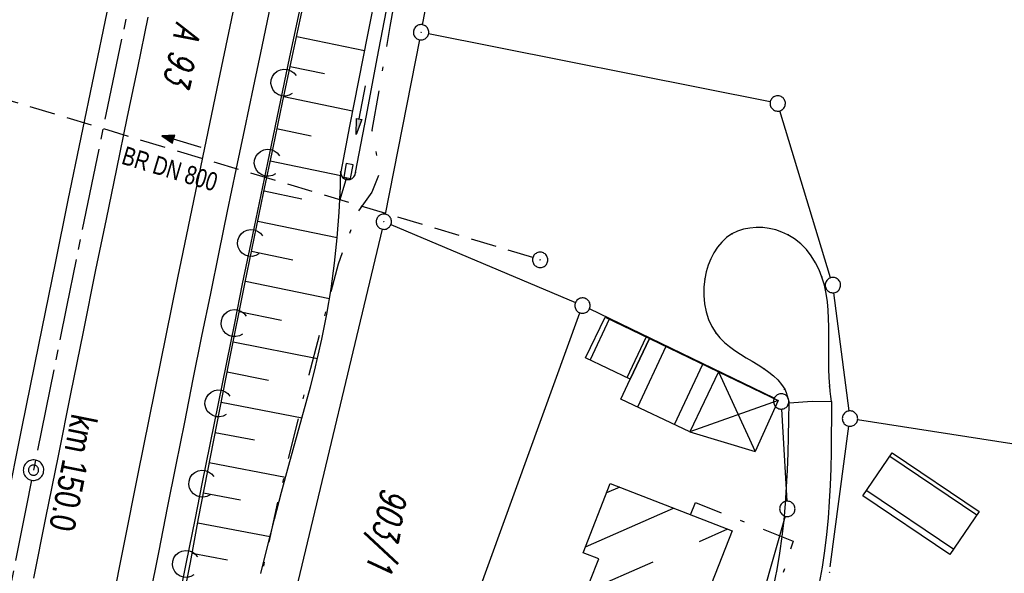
# Model space of a CAD drawing. Extents: x 510526 to 513920, y 467229 to 478797.
# Tile 313 of 467: x 512070 to 512166, y 475111 to 475166. Entities that reach past the tile are written whole.
import ezdxf

# ---------------------------------------------------------------- set-up
doc = ezdxf.new("R2010")
doc.units = 0
doc.header["$LTSCALE"] = 10
doc.header["$MEASUREMENT"] = 0
for name, pattern in [('ACHSE', [5.5, 4, -0.5, 0.5, -0.5]), ('AUSGEZOGEN', [0]), ('LT00', [0]), ('LT08', [0.42, 0.2, -0.1, 0.02, -0.1]), ('STRICHLINIE2', [0.375, 0.25, -0.125])]:
    doc.linetypes.add(name, pattern=pattern)
doc.layers.get('0').update_dxf_attribs({"linetype": 'LT00'})
for name, color, linetype in [('-AX-020', 250, 'ACHSE'), ('-Halt-Pfeil', 4, 'LT00'), ('-Haltung', 182, 'STRICHLINIE2'), ('-Haltungsbeschriftung', 182, 'LT00'), ('-ST-20-1', 250, 'LT00'), ('-ST-20-5', 250, 'LT00'), ('DFK_AB_L', 21, 'LT00'), ('DFK_AB_P', 7, 'LT00'), ('DFK_BEB_SCHR', 254, 'LT00'), ('DFK_BEBAUUNG', 250, 'LT00'), ('DFK_BES-WEGE', 255, 'LT00'), ('DFK_FLUR_NR', 250, 'LT00'), ('DFK_GZPKT', 250, 'LT00'), ('DFK_KATASTER', 250, 'LT00'), ('DFK_TOPO-SYM', 252, 'LT00'), ('PFEIL', 140, 'AUSGEZOGEN'), ('STROM_UNTER', 80, 'LT08'), ('V90_AFBR_BAB', 250, 'LT00'), ('V90_BOESCH', 250, 'LT00'), ('V90_BOSCHUNG', 250, 'LT00'), ('V90_GRABEN', 250, 'LT00'), ('V90_KA_PRUF', 182, 'LT00'), ('V90_LAERM', 11, 'LT00'), ('V90_LD_MARK', 250, 'LT00'), ('V90_MSUE', 1, 'LT00'), ('V90_PARK_MS', 1, 'LT00'), ('V90_PK_GR', 1, 'LT00'), ('V90_SINKK', 182, 'LT00')]:
    doc.layers.add(name, color=color, linetype=linetype)
doc.styles.add('Arial Fett', font='txt', dxfattribs={"width": 0.8})
doc.styles.add('Haltungsbeschriftung', font='ARIAL.TTF', dxfattribs={"width": 0.75})
doc.styles.get("Standard").update_dxf_attribs({"font": 'romans.shx'})

# ---------------------------------------------------------------- blocks, each defined once
blk = doc.blocks.new('SYMB7301')
at = {"color": 0, "linetype": 'ByBlock'}
for p, q in [((-0.128693, 0), (0, 0.128693)), ((0, -0.128693), (-0.128693, 0)), ((0, 0.128693), (0.128693, 0)), ((0.128693, 0), (0, -0.128693)), ((0.000059, -0.009738), (0.000059, 0.009897)), ((-0.00901, -0.004339), (-0.002225, -0.009749))]:
    blk.add_line(p, q, dxfattribs=at)
for points in [[(-0.002225, 0.009749), (-0.00901, 0.004339), (-0.00901, -0.004339)], [(0.01, 0), (0.006235, 0.007818), (-0.002225, 0.009749)], [(-0.002225, -0.009749), (0.006235, -0.007818), (0.01, 0)]]:
    blk.add_lwpolyline(points, dxfattribs=at)
blk = doc.blocks.new('SYMB7010')
at = {"color": 0, "linetype": 'ByBlock'}
for points in [[(-0.031408, 0.499213), (-0.093728, 0.49134), (-0.15457, 0.475719), (-0.212975, 0.452595), (-0.268021, 0.422333), (-0.31884, 0.385411), (-0.36463, 0.342411), (-0.40467, 0.29401), (-0.438329, 0.240973), (-0.465074, 0.184136), (-0.484486, 0.124395), (-0.496256, 0.062692), (-0.5002, 0)], [(-0.5002, 0), (-0.496256, -0.062692), (-0.484486, -0.124395), (-0.465075, -0.184136), (-0.438329, -0.240973), (-0.404671, -0.29401), (-0.36463, -0.342411), (-0.31884, -0.385411), (-0.268021, -0.422333), (-0.212975, -0.452595), (-0.154571, -0.475719), (-0.093728, -0.49134), (-0.031408, -0.499213), (0.031408, -0.499213)], [(0.5002, 0), (0.496256, 0.062692), (0.484485, 0.124395), (0.465074, 0.184136), (0.438329, 0.240973), (0.40467, 0.29401), (0.36463, 0.342411), (0.31884, 0.385411), (0.268021, 0.422333), (0.212975, 0.452595), (0.15457, 0.475719), (0.093728, 0.49134), (0.031408, 0.499213), (-0.031408, 0.499213)], [(0.031408, -0.499213), (0.093728, -0.491341), (0.15457, -0.475719), (0.212975, -0.452595), (0.268021, -0.422333), (0.31884, -0.385411), (0.36463, -0.342411), (0.404671, -0.294011), (0.438329, -0.240974), (0.465075, -0.184136), (0.484486, -0.124395), (0.496256, -0.062692), (0.500201, 0)]]:
    blk.add_lwpolyline(points, dxfattribs=at)
blk = doc.blocks.new('SYMB0003')
at = {"color": 0, "linetype": 'ByBlock'}
for p, q in [((-0.015712, 0), (0.010166, 0.012015)), ((0, -0.021257), (-0.015712, 0)), ((0.010166, 0.012015), (0, -0.021257))]:
    blk.add_line(p, q, dxfattribs=at)
for points in [[(-0.031395, 0.499013), (-0.093691, 0.491144), (-0.154509, 0.475528), (-0.21289, 0.452414), (-0.267913, 0.422164), (-0.318712, 0.385257), (-0.364484, 0.342274), (-0.404509, 0.293893), (-0.438154, 0.240877), (-0.464888, 0.184062), (-0.484292, 0.124345), (-0.496058, 0.062667), (-0.5, 0)], [(-0.5, 0), (-0.496058, -0.062667), (-0.484292, -0.124345), (-0.464888, -0.184062), (-0.438154, -0.240877), (-0.404509, -0.293893), (-0.364485, -0.342274), (-0.318712, -0.385257), (-0.267914, -0.422164), (-0.21289, -0.452414), (-0.154509, -0.475529), (-0.093691, -0.491144), (-0.031395, -0.499014), (0.031395, -0.499014)], [(0.5, 0), (0.496057, 0.062667), (0.484292, 0.124345), (0.464888, 0.184062), (0.438153, 0.240877), (0.404509, 0.293893), (0.364484, 0.342274), (0.318712, 0.385257), (0.267913, 0.422164), (0.21289, 0.452414), (0.154509, 0.475528), (0.093691, 0.491144), (0.031395, 0.499013), (-0.031395, 0.499013)], [(0.031395, -0.499014), (0.093691, -0.491144), (0.154509, -0.475529), (0.21289, -0.452414), (0.267914, -0.422164), (0.318712, -0.385257), (0.364485, -0.342274), (0.404509, -0.293893), (0.438154, -0.240877), (0.464889, -0.184062), (0.484292, -0.124345), (0.496058, -0.062667), (0.5, 0)]]:
    blk.add_lwpolyline(points, dxfattribs=at)
blk = doc.blocks.new('SYMB0002')
at = {"color": 0, "linetype": 'ByBlock'}
for points in [[(-0.031395, 0.499013), (-0.093691, 0.491144), (-0.154509, 0.475528), (-0.21289, 0.452414), (-0.267913, 0.422164), (-0.318712, 0.385257), (-0.364484, 0.342274), (-0.404509, 0.293893), (-0.438154, 0.240877), (-0.464888, 0.184062), (-0.484292, 0.124345), (-0.496058, 0.062667), (-0.5, 0)], [(0.5, 0), (0.496057, 0.062667), (0.484292, 0.124345), (0.464888, 0.184062), (0.438153, 0.240877), (0.404509, 0.293893), (0.364484, 0.342274), (0.318712, 0.385257), (0.267913, 0.422164), (0.21289, 0.452414), (0.154509, 0.475528), (0.093691, 0.491144), (0.031395, 0.499013), (-0.031395, 0.499013)], [(-0.5, 0), (-0.496058, -0.062667), (-0.484292, -0.124345), (-0.464888, -0.184062), (-0.438154, -0.240877), (-0.404509, -0.293893), (-0.364485, -0.342274), (-0.318712, -0.385257), (-0.267914, -0.422164), (-0.21289, -0.452414), (-0.154509, -0.475529), (-0.093691, -0.491144), (-0.031395, -0.499014), (0.031395, -0.499014)], [(0.031395, -0.499014), (0.093691, -0.491144), (0.154509, -0.475529), (0.21289, -0.452414), (0.267914, -0.422164), (0.318712, -0.385257), (0.364485, -0.342274), (0.404509, -0.293893), (0.438154, -0.240877), (0.464889, -0.184062), (0.484292, -0.124345), (0.496058, -0.062667), (0.5, 0)]]:
    blk.add_lwpolyline(points, dxfattribs=at)
blk = doc.blocks.new('SYMB0652')
at = {"color": 0, "linetype": 'ByBlock'}
blk.add_lwpolyline([(-0.15, -0.075), (0.15, -0.075), (0.15, 0.075), (-0.15, 0.075), (-0.15, -0.075)], dxfattribs=at)
blk = doc.blocks.new('SYMB0011')
at = {"color": 0, "linetype": 'ByBlock'}
for p, q in [((0.5, 0), (-0.5, 0)), ((0, 0.5), (0, -0.5))]:
    blk.add_line(p, q, dxfattribs=at)
blk = doc.blocks.new('SYMB7122')
at = {"color": 0, "linetype": 'ByBlock'}
for points in [[(-0.109975, -0.002365), (-0.106745, 0.026562), (-0.096041, 0.053629), (-0.078613, 0.076941), (-0.055681, 0.094866), (-0.028851, 0.106149), (0, 0.11)], [(0, 0.11), (0.028851, 0.106149), (0.055681, 0.094866), (0.078613, 0.076941), (0.096041, 0.053629), (0.106745, 0.026562), (0.109975, -0.002365)], [(-0.075234, -0.080249), (-0.093647, -0.057708), (-0.105504, -0.031126), (-0.109975, -0.002365)], [(0.109975, -0.002365), (0.105504, -0.031126), (0.093647, -0.057708), (0.075234, -0.080249)]]:
    blk.add_lwpolyline(points, dxfattribs=at)
blk = doc.blocks.new('Pfreil3')
at = {"layer": 'PFEIL'}
blk.add_hatch(color=256, dxfattribs=at).paths.add_polyline_path([(-1.549, 0.273), (-1.549, -0.273), (0, 0)])
for p, q in [((-1.549, 0), (-4.831, 0)), ((-1.549, -0.273), (-1.549, 0.273)), ((-1.549, 0.273), (0, 0)), ((0, 0), (-1.549, -0.273))]:
    blk.add_line(p, q, dxfattribs=at)
blk = doc.blocks.new('SYMB0070')
at = {"color": 0, "linetype": 'ByBlock'}
for p, q in [((-0.5, 0), (0.2, 0)), ((0.5, 0), (0.2, 0.1)), ((0.2, 0.1), (0.2, 0)), ((0.468, 0), (0.21, 0.086)), ((0.21, 0.086), (0.21, -0.086)), ((0.21, -0.086), (0.468, 0)), ((0.22, -0.072), (0.437, 0)), ((0.23, -0.058), (0.405, 0)), ((0.24, -0.045), (0.374, 0)), ((0.342, 0), (0.25, 0.031)), ((0.25, 0.031), (0.25, -0.031)), ((0.25, -0.031), (0.342, 0)), ((0.26, -0.017), (0.31, 0)), ((0.27, -0.003), (0.279, 0))]:
    blk.add_line(p, q, dxfattribs=at)
for points in [[(0.2, 0), (0.2, -0.1), (0.5, 0)], [(0.437, 0), (0.22, 0.072), (0.22, -0.072)], [(0.405, 0), (0.23, 0.058), (0.23, -0.058)], [(0.374, 0), (0.24, 0.045), (0.24, -0.045)], [(0.31, 0), (0.26, 0.017), (0.26, -0.017)], [(0.279, 0), (0.27, 0.003), (0.27, -0.003)]]:
    blk.add_lwpolyline(points, dxfattribs=at)

msp = doc.modelspace()

# ---------------------------------------------------------------- linework, layer by layer
at = {"layer": '-AX-020', "ltscale": 0.2, "flags": 128}
msp.add_lwpolyline([(513881.716, 478796.972), (513877.87, 478787.354), (513870.367, 478768.801), (513862.788, 478750.278), (513855.137, 478731.786), (513847.411, 478713.324), (513839.611, 478694.893), (513831.738, 478676.494), (513823.791, 478658.127), (513815.771, 478639.791), (513807.678, 478621.487), (513799.512, 478603.216), (513791.272, 478584.978), (513782.96, 478566.773), (513774.576, 478548.601), (513766.118, 478530.463), (513757.588, 478512.359), (513748.986, 478494.289), (513740.312, 478476.254), (513731.565, 478458.253), (513722.747, 478440.287), (513713.857, 478422.357), (513704.896, 478404.463), (513695.863, 478386.605), (513686.758, 478368.782), (513677.583, 478350.997), (513668.336, 478333.248), (513659.019, 478315.536), (513649.63, 478297.862), (513640.172, 478280.225), (513630.643, 478262.626), (513621.043, 478245.066), (513611.374, 478227.544), (513601.634, 478210.061), (513591.825, 478192.617), (513586.745, 478183.647), (513576.83, 478166.262), (513566.848, 478148.917), (513556.8, 478131.609), (513546.688, 478114.338), (513536.514, 478097.104), (513526.28, 478079.906), (513515.988, 478062.743), (513505.638, 478045.613), (513495.234, 478028.517), (513484.778, 478011.453), (513474.27, 477994.421), (513463.712, 477977.419), (513453.108, 477960.447), (513442.457, 477943.503), (513431.762, 477926.587), (513421.026, 477909.698), (513410.248, 477892.835), (513399.432, 477875.997), (513388.579, 477859.182), (513377.691, 477842.39), (513366.769, 477825.62), (513355.815, 477808.871), (513344.831, 477792.142), (513333.819, 477775.431), (513322.78, 477758.738), (513311.715, 477742.062), (513300.628, 477725.401), (513289.519, 477708.754), (513278.389, 477692.121), (513267.242, 477675.5), (513256.078, 477658.891), (513244.899, 477642.291), (513233.706, 477625.7), (513222.502, 477609.117), (513211.288, 477592.542), (513200.066, 477575.971), (513188.837, 477559.405), (513177.603, 477542.843), (513166.366, 477526.282), (513154.797, 477509.239), (513142.496, 477491.114), (513130.197, 477472.988), (513117.902, 477454.859), (513105.613, 477436.726), (513093.333, 477418.587), (513081.064, 477400.44), (513068.808, 477382.285), (513056.567, 477364.119), (513044.344, 477345.942), (513032.141, 477327.752), (513019.958, 477309.547), (513007.8, 477291.325), (512995.668, 477273.087), (512983.565, 477254.83), (512971.492, 477236.552), (512959.452, 477218.253), (512947.447, 477199.931), (512935.479, 477181.584), (512923.551, 477163.212), (512911.665, 477144.812), (512899.822, 477126.385), (512888.026, 477107.927), (512876.279, 477089.439), (512864.582, 477070.918), (512852.939, 477052.364), (512841.352, 477033.775), (512829.822, 477015.15), (512818.352, 476996.488), (512806.945, 476977.787), (512795.603, 476959.048), (512789.644, 476949.141), (512778.405, 476930.339), (512767.236, 476911.496), (512756.135, 476892.613), (512745.103, 476873.688), (512734.14, 476854.724), (512723.246, 476835.72), (512712.422, 476816.676), (512701.668, 476797.593), (512690.983, 476778.471), (512680.369, 476759.309), (512669.824, 476740.11), (512659.35, 476720.871), (512648.946, 476701.595), (512638.612, 476682.281), (512628.349, 476662.929), (512618.157, 476643.54), (512608.036, 476624.113), (512597.985, 476604.65), (512588.006, 476585.15), (512578.098, 476565.614), (512568.261, 476546.042), (512558.497, 476526.434), (512548.803, 476506.791), (512539.182, 476487.112), (512529.632, 476467.399), (512520.155, 476447.65), (512510.749, 476427.867), (512501.416, 476408.05), (512492.156, 476388.199), (512482.968, 476368.314), (512473.852, 476348.396), (512464.81, 476328.445), (512455.84, 476308.46), (512446.944, 476288.443), (512438.12, 476268.394), (512429.37, 476248.313), (512420.694, 476228.2), (512412.09, 476208.055), (512403.561, 476187.879), (512395.105, 476167.672), (512386.723, 476147.434), (512378.415, 476127.166), (512370.181, 476106.867), (512362.021, 476086.539), (512353.936, 476066.181), (512345.925, 476045.794), (512337.988, 476025.377), (512330.127, 476004.932), (512322.339, 475984.458), (512314.627, 475963.955), (512306.989, 475943.425), (512299.427, 475922.867), (512291.94, 475902.281), (512284.528, 475881.669), (512277.191, 475861.029), (512269.93, 475840.362), (512262.744, 475819.67), (512255.634, 475798.951), (512248.599, 475778.206), (512241.641, 475757.436), (512234.758, 475736.641), (512227.951, 475715.82), (512221.221, 475694.975), (512214.566, 475674.105), (512207.988, 475653.211), (512201.487, 475632.294), (512200.128, 475627.887), (512194.281, 475608.791), (512188.5, 475589.674), (512182.785, 475570.538), (512177.137, 475551.381), (512171.56, 475532.204), (512166.053, 475513.007), (512160.618, 475493.788), (512155.257, 475474.55), (512149.971, 475455.29), (512148.09, 475448.361), (512142.908, 475429.074), (512137.804, 475409.765), (512132.778, 475390.436), (512127.829, 475371.088), (512122.957, 475351.719), (512118.163, 475332.332), (512113.447, 475312.925), (512108.808, 475293.499), (512104.247, 475274.055), (512099.765, 475254.593), (512095.36, 475235.113), (512091.033, 475215.616), (512086.785, 475196.101), (512082.614, 475176.57), (512078.522, 475157.022), (512074.508, 475137.458), (512070.573, 475117.878), (512066.716, 475098.282), (512063.238, 475080.246), (512059.532, 475060.621), (512055.901, 475040.983), (512052.344, 475021.33), (512048.857, 475001.665), (512045.438, 474981.988), (512042.084, 474962.3), (512038.794, 474942.602), (512035.562, 474922.893), (512032.388, 474903.175), (512029.269, 474883.449), (512026.201, 474863.714), (512023.183, 474843.972), (512020.21, 474824.222), (512017.282, 474804.467), (512014.394, 474784.705), (512011.544, 474764.937), (512008.73, 474745.165), (512005.949, 474725.388), (512003.198, 474705.607), (512000.474, 474685.821), (511997.775, 474666.033), (511995.098, 474646.242), (511992.439, 474626.448), (511989.798, 474606.651), (511987.169, 474586.854), (511984.552, 474567.054), (511981.943, 474547.253), (511979.34, 474527.452), (511976.744, 474507.689), (511975.127, 474495.377), (511973.477, 474482.815), (511971.825, 474470.254), (511970.169, 474457.693), (511968.506, 474445.133), (511966.835, 474432.574), (511965.154, 474420.016), (511963.46, 474407.46), (511961.752, 474394.906), (511960.027, 474382.355), (511958.283, 474369.806), (511956.518, 474357.259), (511954.73, 474344.717), (511952.918, 474332.177), (511951.078, 474319.642), (511949.209, 474307.111), (511947.309, 474294.584), (511945.376, 474282.063), (511943.407, 474269.547), (511941.4, 474257.038), (511939.355, 474244.534), (511937.267, 474232.038), (511935.137, 474219.549), (511932.96, 474207.067), (511930.736, 474194.594), (511928.462, 474182.131), (511926.136, 474169.676), (511923.757, 474157.232), (511921.321, 474144.799), (511918.829, 474132.377), (511916.276, 474119.967), (511913.661, 474107.57), (511910.982, 474095.187), (511908.238, 474082.818), (511905.425, 474070.464), (511902.544, 474058.127), (511899.59, 474045.806), (511896.562, 474033.504), (511893.47, 474021.261), (511890.29, 474008.997), (511887.033, 473996.753), (511883.699, 473984.53), (511880.287, 473972.328), (511876.798, 473960.148), (511873.233, 473947.991), (511869.591, 473935.856), (511865.873, 473923.745), (511862.077, 473911.656), (511858.206, 473899.593), (511854.259, 473887.554), (511850.236, 473875.54), (511846.136, 473863.552), (511841.962, 473851.59), (511837.711, 473839.654), (511833.386, 473827.746), (511828.985, 473815.865), (511824.51, 473804.012), (511819.96, 473792.188), (511815.335, 473780.392), (511810.636, 473768.626), (511805.863, 473756.89), (511801.015, 473745.185), (511796.094, 473733.51), (511791.099, 473721.866), (511786.031, 473710.255), (511780.889, 473698.675), (511775.675, 473687.128), (511770.388, 473675.615), (511765.028, 473664.135), (511759.596, 473652.689), (511754.091, 473641.278), (511748.515, 473629.901), (511742.867, 473618.56), (511737.147, 473607.255), (511731.356, 473595.986), (511725.494, 473584.754), (511719.562, 473573.559), (511713.558, 473562.402), (511707.485, 473551.283), (511701.341, 473540.203), (511695.128, 473529.162), (511688.845, 473518.159), (511682.492, 473507.198), (511676.07, 473496.276), (511669.58, 473485.395), (511663.021, 473474.555), (511656.394, 473463.757), (511649.699, 473453.001), (511642.935, 473442.288), (511636.105, 473431.617), (511629.207, 473420.99), (511622.242, 473410.406), (511615.211, 473399.867), (511608.113, 473389.372), (511600.949, 473378.922), (511593.719, 473368.518), (511586.423, 473358.16), (511579.062, 473347.848), (511571.637, 473337.582), (511564.147, 473327.364), (511556.592, 473317.193), (511548.973, 473307.07), (511541.291, 473296.996), (511533.545, 473286.969), (511525.735, 473276.993), (511517.863, 473267.066), (511509.929, 473257.188), (511501.932, 473247.361), (511493.873, 473237.584), (511485.753, 473227.859), (511477.572, 473218.186), (511475.548, 473215.811), (511467.291, 473206.202), (511458.976, 473196.642), (511450.605, 473187.132), (511442.182, 473177.667), (511433.709, 473168.249), (511425.188, 473158.872), (511416.622, 473149.537), (511408.014, 473140.241), (511399.365, 473130.982), (511390.679, 473121.758), (511381.958, 473112.568), (511373.205, 473103.409), (511364.421, 473094.278), (511355.61, 473085.175), (511346.772, 473076.096), (511337.912, 473067.039), (511329.031, 473058.003), (511320.132, 473048.986), (511311.216, 473039.984), (511302.286, 473030.997), (511293.345, 473022.02), (511284.394, 473013.053), (511275.436, 473004.094), (511266.473, 472995.139), (511255.909, 472984.591), (511236.789, 472965.502), (511230.177, 472958.9), (511223.567, 472952.294), (511216.964, 472945.683), (511210.368, 472939.063), (511203.785, 472932.433), (511197.215, 472925.788), (511190.663, 472919.125), (511184.131, 472912.443), (511177.622, 472905.739), (511171.139, 472899.01), (511164.685, 472892.252), (511158.263, 472885.464), (511151.877, 472878.643), (511145.529, 472871.786), (511139.222, 472864.891), (511132.96, 472857.955), (511126.746, 472850.976), (511120.583, 472843.952), (511114.476, 472836.881), (511109.32, 472830.82), (511103.322, 472823.655), (511097.386, 472816.438), (511091.511, 472809.171), (511085.699, 472801.854), (511079.95, 472794.488), (511074.265, 472787.072), (511068.642, 472779.609), (511063.084, 472772.097), (511057.591, 472764.538), (511052.162, 472756.933), (511046.799, 472749.281), (511041.501, 472741.584), (511036.27, 472733.841), (511031.105, 472726.054), (511026.007, 472718.223), (511020.976, 472710.349), (511016.012, 472702.431), (511011.117, 472694.472), (511006.29, 472686.471), (511001.532, 472678.429), (510996.842, 472670.347), (510992.223, 472662.225), (510987.672, 472654.063), (510983.192, 472645.863), (510978.782, 472637.625), (510974.443, 472629.349), (510970.175, 472621.036), (510965.978, 472612.687), (510961.853, 472604.303), (510957.799, 472595.883), (510953.818, 472587.43), (510949.91, 472578.942), (510946.074, 472570.422), (510942.311, 472561.868), (510938.622, 472553.283), (510935.007, 472544.666), (510931.465, 472536.02), (510927.997, 472527.343), (510924.604, 472518.636), (510921.286, 472509.901), (510918.042, 472501.138), (510914.874, 472492.347), (510911.781, 472483.529), (510908.763, 472474.686), (510905.821, 472465.817), (510902.956, 472456.923), (510900.166, 472448.004), (510897.454, 472439.062), (510894.817, 472430.098), (510892.258, 472421.111), (510889.776, 472412.102), (510887.37, 472403.073), (510885.043, 472394.023), (510882.792, 472384.954), (510880.62, 472375.866), (510878.525, 472366.759), (510876.509, 472357.635), (510874.57, 472348.494), (510872.71, 472339.337), (510870.929, 472330.164), (510869.226, 472320.976), (510867.602, 472311.774), (510866.056, 472302.558), (510864.59, 472293.33), (510863.202, 472284.089), (510861.894, 472274.837), (510860.665, 472265.574), (510859.516, 472256.301), (510858.445, 472247.018), (510857.455, 472237.726), (510856.544, 472228.427), (510855.712, 472219.119), (510854.96, 472209.806), (510854.288, 472200.485), (510853.696, 472191.159), (510853.184, 472181.829), (510852.752, 472172.495), (510852.399, 472163.157), (510852.127, 472153.817), (510851.934, 472144.475), (510851.822, 472135.131), (510851.789, 472125.787), (510851.836, 472116.443), (510851.964, 472107.1), (510852.009, 472104.711), (510852.237, 472095.37), (510852.543, 472086.03), (510852.927, 472076.694), (510853.387, 472067.361), (510853.922, 472058.032), (510854.53, 472048.707), (510855.21, 472039.388), (510855.961, 472030.074), (510856.782, 472020.766), (510857.671, 472011.464), (510858.627, 472002.169), (510859.649, 471992.88), (510860.734, 471983.599), (510861.883, 471974.326), (510863.094, 471965.06), (510864.364, 471955.802), (510865.694, 471946.554), (510867.082, 471937.313), (510868.525, 471928.081), (510870.024, 471918.857), (510871.577, 471909.643), (510873.182, 471900.438), (510874.839, 471891.241), (510876.545, 471882.054), (510878.3, 471872.876), (510880.102, 471863.708), (510881.95, 471854.548), (510883.842, 471845.397), (510885.778, 471836.255), (510887.756, 471827.123), (510889.775, 471817.999), (510891.834, 471808.885), (510893.93, 471799.779), (510896.064, 471790.681), (510898.233, 471781.592), (510900.437, 471772.511), (510902.673, 471763.439), (510904.942, 471754.374), (510907.241, 471745.317), (510909.57, 471736.267), (510911.926, 471727.225), (510914.31, 471718.19), (510916.719, 471709.161), (510919.152, 471700.139), (510921.608, 471691.124), (510924.087, 471682.114), (510926.585, 471673.11), (510929.104, 471664.112), (510931.64, 471655.118), (510934.193, 471646.129), (510936.762, 471637.145), (510939.345, 471628.165), (510941.941, 471619.188), (510944.55, 471610.216), (510947.169, 471601.246), (510949.797, 471592.279), (510952.434, 471583.314), (510955.078, 471574.352), (510957.727, 471565.391), (510960.382, 471556.431), (510963.039, 471547.473), (510967.703, 471531.767), (510970.248, 471523.199), (510975.26, 471506.323), (510980.27, 471489.445), (510985.273, 471472.566), (510990.267, 471455.684), (510995.248, 471438.798), (511000.214, 471421.908), (511005.162, 471405.012), (511010.087, 471388.11), (511014.988, 471371.201), (511019.861, 471354.283), (511024.703, 471337.357), (511029.511, 471320.421), (511034.281, 471303.475), (511039.011, 471286.517), (511043.698, 471269.547), (511048.338, 471252.564), (511052.928, 471235.568), (511057.465, 471218.557), (511061.945, 471201.532), (511066.367, 471184.491), (511070.726, 471167.434), (511075.019, 471150.36), (511079.243, 471133.269), (511083.395, 471116.16), (511086.572, 471102.843), (511090.589, 471085.702), (511094.527, 471068.543), (511098.388, 471051.366), (511102.17, 471034.172), (511105.875, 471016.961), (511109.501, 470999.734), (511113.048, 470982.489), (511116.518, 470965.23), (511119.908, 470947.954), (511123.221, 470930.663), (511126.454, 470913.357), (511129.609, 470896.037), (511132.686, 470878.703), (511135.683, 470861.354), (511138.602, 470843.993), (511141.441, 470826.619), (511144.202, 470809.231), (511146.884, 470791.831), (511149.487, 470774.42), (511152.01, 470756.996), (511154.454, 470739.562), (511156.819, 470722.116), (511159.105, 470704.66), (511161.311, 470687.193), (511163.438, 470669.717), (511165.485, 470652.232), (511165.638, 470650.897), (511167.873, 470631.022), (511170.027, 470611.138), (511172.103, 470591.246), (511174.098, 470571.346), (511176.014, 470551.438), (511177.851, 470531.523), (511179.526, 470512.546), (511180.884, 470496.345), (511182.163, 470480.137), (511183.363, 470463.922), (511184.482, 470447.702), (511185.522, 470431.478), (511186.482, 470415.247), (511187.362, 470399.013), (511188.162, 470382.774), (511188.882, 470366.532), (511189.522, 470350.286), (511190.082, 470334.037), (511190.563, 470317.786), (511190.963, 470301.532), (511191.284, 470285.277), (511191.524, 470269.02), (511191.684, 470252.763), (511191.765, 470236.505), (511191.765, 470220.247), (511191.686, 470203.988), (511191.526, 470187.731), (511191.287, 470171.474), (511191.243, 470169.007), (511190.912, 470152.752), (511190.504, 470136.499), (511190.023, 470120.247), (511189.472, 470103.998), (511188.854, 470087.752), (511188.173, 470071.508), (511187.432, 470055.266), (511186.634, 470039.027), (511185.783, 470022.791), (511184.882, 470006.558), (511183.935, 469990.327), (511182.944, 469974.099), (511181.913, 469957.873), (511180.846, 469941.65), (511179.745, 469925.429), (511178.614, 469909.21), (511177.457, 469892.993), (511176.276, 469876.777), (511175.075, 469860.563), (511173.858, 469844.35), (511172.627, 469828.139), (511171.386, 469811.927), (511170.138, 469795.717), (511168.847, 469778.991), (511030.959, 467993.348), (511029.419, 467973.407), (511027.883, 467953.466), (511026.353, 467933.525), (511024.832, 467913.582), (511023.323, 467893.64), (511021.828, 467873.695), (511020.353, 467853.75), (511018.898, 467833.804), (511017.467, 467813.855), (511016.063, 467793.903), (511014.69, 467773.951), (511013.35, 467753.995), (511012.046, 467734.038), (511010.782, 467714.078), (511009.56, 467694.116), (511008.383, 467674.151), (511007.254, 467654.183), (511006.177, 467634.211), (511005.154, 467614.237), (511004.188, 467594.261), (511003.284, 467574.281), (511002.442, 467554.299), (511001.667, 467534.314), (511000.962, 467514.327), (511000.329, 467494.336), (510999.772, 467474.345), (510999.556, 467465.709), (510999.112, 467445.714), (510998.747, 467425.717), (510998.463, 467405.719), (510998.259, 467385.719), (510998.135, 467365.72), (510998.091, 467345.72), (510998.127, 467325.72), (510998.243, 467305.721), (510998.439, 467285.721), (510998.715, 467265.723), (510999.071, 467245.726), (510999.432, 467229.156)], dxfattribs=at)
at = {"layer": '-Haltung'}
for p, q in [((512120.073, 475142.266), (512050.843, 475163.029)), ((512101.862, 475150.082), (512101.214, 475147.922))]:
    msp.add_line(p, q, dxfattribs=at)
at = {"layer": 'DFK_AB_L'}
for p, q in [((512109.305, 475165.016), (512121.925, 475229.004)), ((512109.015, 475163.544), (512105.665, 475146.516)), ((512105.346, 475145.05), (512094.065, 475097.86))]:
    msp.add_line(p, q, dxfattribs=at)
at = {"layer": 'DFK_BEB_SCHR'}
for p, q in [((512127.544, 475136.241), (512125.672, 475132.278)), ((512129.279, 475130.549), (512131.149, 475134.509)), ((512133.085, 475133.58), (512130.291, 475127.669)), ((512133.907, 475125.96), (512136.691, 475131.849)), ((512163.437, 475117.111), (512154.937, 475122.841)), ((512128.561, 475119.841), (512127.281, 475119.28)), ((512152.699, 475119.526), (512161.199, 475113.796)), ((512125.227, 475114.013), (512133.834, 475117.785)), ((512139.107, 475115.729), (512136.315, 475114.505)), ((512131.797, 475112.525), (512125.27, 475109.664))]:
    msp.add_line(p, q, dxfattribs=at)
at = {"layer": 'DFK_BEBAUUNG'}
for p, q in [((512138.21, 475131.12), (512141.8, 475123.33)), ((512138.21, 475131.12), (512144.04, 475128.32)), ((512144.04, 475128.32), (512135.43, 475125.24)), ((512144.04, 475128.32), (512141.8, 475123.33)), ((512135.43, 475125.24), (512141.8, 475123.33))]:
    msp.add_line(p, q, dxfattribs=at)
for points in [[(512131.46, 475134.36, 0), (512129.59, 475130.4, 0), (512125.23, 475132.49, 0), (512127.13, 475136.44, 0), (512131.46, 475134.36, 0)], [(512138.21, 475131.12, 0), (512135.43, 475125.24, 0), (512128.66, 475128.44, 0), (512129.59, 475130.4, 0), (512131.46, 475134.36, 0), (512138.21, 475131.12, 0)], [(512160.83, 475113.25, 0), (512152.33, 475118.98, 0), (512155.18, 475123.2, 0), (512163.68, 475117.47, 0), (512160.83, 475113.25, 0)], [(512135.15, 475104.36, 0), (512124.78, 475108.41, 0), (512126.51, 475112.84, 0), (512125, 475113.43, 0), (512127.64, 475120.2, 0), (512139.54, 475115.56, 0), (512135.15, 475104.36, 0)]]:
    msp.add_polyline3d(points, dxfattribs=at)
at = {"layer": 'DFK_KATASTER'}
for p, q in [((512143.265, 475157.477), (512109.896, 475164.133)), ((512149.172, 475140.298), (512144.218, 475156.612)), ((512106.211, 475145.488), (512124.239, 475137.872)), ((512150.965, 475127.284), (512149.485, 475138.836)), ((512143.665, 475128.546), (512125.606, 475137.254)), ((512111.566, 475100.735), (512124.674, 475136.875)), ((512144.383, 475127.471), (512144.897, 475118.469)), ((512233.569, 475113.705), (512151.801, 475126.425)), ((512149.129, 475112.065), (512150.961, 475125.797)), ((512144.735, 475116.999), (512141.205, 475104.601))]:
    msp.add_line(p, q, dxfattribs=at)
at = {"layer": 'STROM_UNTER', "ltscale": 2, "flags": 128}
for points in [[(512425.566, 476631.367), (512437.568, 476627.069), (512462.36, 476621.639), (512488.397, 476620.056), (512514.963, 476619.685), (512531.492, 476614.934), (512555.83, 476596.384), (512560.199, 476594.104), (512561.726, 476591.706), (512561.726, 476589.65), (512557.8, 476581.036), (512551.496, 476566.634), (512527.76, 476517.356), (512511.673, 476485.042), (512454.05, 476363.137), (512441.892, 476337.518), (512422.539, 476294.305), (512409.881, 476265.147), (512403.866, 476251.367), (512398.739, 476239.701), (512387.194, 476212.416), (512377.329, 476188.659), (512363.534, 476155.453), (512355.322, 476135.553), (512344.463, 476108.791), (512339.243, 476095.976), (512321.539, 476050.791), (512313.701, 476028.7), (512300.89, 475996.826), (512277.431, 475933.712), (512263.448, 475896.168), (512257.639, 475879.287), (512247.911, 475851.33), (512241.343, 475831.491), (512239.156, 475825.047), (512227.449, 475790.801), (512213.665, 475750.663), (512199.436, 475707.54), (512188.929, 475674.396), (512180.505, 475646.828), (512162.536, 475589.792), (512151.757, 475558.716), (512137.695, 475518.747), (512131.717, 475500.22), (512119.513, 475452.408), (512108.254, 475409.728), (512106.832, 475395.449), (512107.814, 475394.606), (512150.786, 475384.784), (512144.819, 475356.69), (512142.979, 475347.859), (512139.296, 475325.782), (512132.852, 475293.334), (512126.777, 475265.838), (512120.332, 475235.666), (512113.671, 475209.544), (512106.122, 475164.837), (512104.349, 475154.734), (512105.116, 475150.589), (512104.349, 475148.67), (512102.888, 475146.596), (512101.043, 475141.64), (512098.199, 475130.815), (512095.203, 475118.644), (512090.741, 475098.487), (512085.707, 475073.498), (512081.403, 475052.23), (512080.326, 475046.855), (512078.638, 475037.95), (512074.323, 475010.387), (512069.407, 474980.908), (512067.561, 474975.994), (512066.334, 474971.081), (512066.947, 474967.167), (512068.485, 474962.406), (512066.642, 474951.045), (512063.569, 474933.695), (512052.451, 474857.206), (512052.451, 474849.644), (512058.506, 474848.348), (512061.34, 474851.675), (512064.368, 474849.887), (512063.634, 474848.374), (512063.051, 474848.726)], [(512135.477, 475117.144), (512135.954, 475118.334), (512145.519, 475114.578), (512145.156, 475113.49), (512141.993, 475103.42), (512131.095, 475079.265), (512127.308, 475072.94)]]:
    msp.add_lwpolyline(points, dxfattribs=at)
at = {"layer": 'V90_AFBR_BAB'}
for points in [[(512093.733, 475237.049), (512092.699, 475232.394), (512091.667, 475227.739), (512090.637, 475223.084), (512089.61, 475218.427), (512088.589, 475213.77), (512087.297, 475207.834), (512086.014, 475201.895), (512084.738, 475195.955), (512083.469, 475190.014), (512082.206, 475184.077), (512080.949, 475178.14), (512079.699, 475172.201), (512078.455, 475166.26), (512077.181, 475160.133), (512075.915, 475154.004), (512074.655, 475147.874), (512073.403, 475141.742), (512071.778, 475133.736), (512070.164, 475125.728), (512068.562, 475117.717), (512066.186, 475105.705)], [(512094.608, 475167.79), (512093.586, 475162.898), (512092.745, 475158.878), (512091.904, 475154.858), (512091.065, 475150.837), (512090.229, 475146.816), (512089.397, 475142.794), (512088.571, 475138.771), (512087.718, 475134.582), (512086.872, 475130.392), (512086.031, 475126.201), (512085.193, 475122.008), (512084.359, 475117.816), (512083.525, 475113.623), (512082.627, 475109.105)], [(512071.339, 475110.956), (512072.512, 475116.859), (512073.722, 475122.916), (512074.939, 475128.971), (512076.164, 475135.025), (512077.397, 475141.077), (512078.411, 475146.015), (512079.43, 475150.952), (512080.453, 475155.888), (512081.479, 475160.823), (512082.507, 475165.758)], [(512143.613, 475110.233), (512143.94, 475111.814), (512144.213, 475113.407), (512144.437, 475115.011), (512144.618, 475116.625), (512144.761, 475118.248), (512144.871, 475119.877), (512144.955, 475121.513), (512145.017, 475123.154), (512145.063, 475124.799), (512145.098, 475126.446), (512145.127, 475128.094)], [(512145.127, 475128.094), (512147.371, 475128.235), (512149.249, 475128.21)], [(512149.249, 475128.21), (512149.245, 475126.573), (512149.236, 475124.938), (512149.216, 475123.304), (512149.18, 475121.675), (512149.124, 475120.05), (512149.041, 475118.432), (512148.927, 475116.82), (512148.777, 475115.217), (512148.584, 475113.624), (512148.345, 475112.042), (512148.053, 475110.472)]]:
    msp.add_lwpolyline(points, dxfattribs=at)
at = {"layer": 'V90_BOESCH'}
for points in [[(512086.214, 475110.351), (512086.62, 475112.494), (512087.024, 475114.638), (512087.429, 475116.782), (512088.897, 475124.434), (512090.401, 475132.078), (512091.942, 475139.716), (512092.852, 475144.148), (512093.772, 475148.579), (512094.701, 475153.007), (512095.636, 475157.433), (512096.576, 475161.858), (512097.349, 475165.487), (512098.122, 475169.115)], [(512093.506, 475111.407), (512094.163, 475114.057), (512094.836, 475116.702), (512095.527, 475119.343), (512096.24, 475121.979), (512096.665, 475123.512), (512097.093, 475125.044), (512097.52, 475126.576), (512097.94, 475128.11), (512098.35, 475129.647), (512098.743, 475131.188), (512099.116, 475132.733), (512099.464, 475134.285), (512099.952, 475136.748), (512100.366, 475139.226), (512100.705, 475141.716), (512100.97, 475144.215), (512101.16, 475146.72), (512101.277, 475149.227), (512101.296, 475149.932), (512101.313, 475150.637)]]:
    msp.add_lwpolyline(points, dxfattribs=at)
at = {"layer": 'V90_BOSCHUNG'}
for p, q in [((512097.007, 475163.886), (512103.617, 475162.498)), ((512096.383, 475160.952), (512099.713, 475160.252)), ((512095.759, 475158.017), (512102.472, 475156.608)), ((512095.049, 475154.886), (512098.43, 475154.176)), ((512094.429, 475151.715), (512101.305, 475150.283)), ((512093.814, 475148.779), (512097.502, 475148.011)), ((512093.203, 475145.842), (512100.97, 475144.224)), ((512092.595, 475142.904), (512096.62, 475142.065)), ((512091.99, 475139.953), (512100.214, 475138.264)), ((512091.39, 475137.002), (512095.534, 475136.163)), ((512090.796, 475134.049), (512099.039, 475132.405)), ((512090.208, 475131.107), (512094.259, 475130.299)), ((512089.624, 475128.152), (512097.527, 475126.601)), ((512089.046, 475125.197), (512092.884, 475124.455)), ((512088.472, 475122.24), (512095.925, 475120.824)), ((512087.907, 475119.294), (512091.529, 475118.605)), ((512087.347, 475116.346), (512094.402, 475115.006)), ((512086.791, 475113.398), (512090.232, 475112.744))]:
    msp.add_line(p, q, dxfattribs=at)
at = {"layer": 'V90_GRABEN'}
for points in [[(512118.735, 475235.697), (512118.22, 475233.47), (512117.705, 475231.243), (512117.192, 475229.016), (512116.685, 475226.787), (512115.998, 475223.707), (512115.325, 475220.624), (512114.665, 475217.538), (512114.015, 475214.45), (512113.373, 475211.36), (512112.739, 475208.269), (512112.109, 475205.176), (512111.482, 475202.083), (512110.307, 475196.261), (512109.137, 475190.437), (512107.972, 475184.613), (512106.814, 475178.787), (512105.664, 475172.96), (512104.788, 475168.497), (512103.916, 475164.033), (512103.047, 475159.568), (512102.18, 475155.102), (512101.313, 475150.637)], [(512102.768, 475150.574), (512103.821, 475156.147), (512104.875, 475161.72), (512105.932, 475167.292)], [(512101.313, 475150.637), (512101.321, 475150.446), (512101.381, 475150.265), (512101.489, 475150.107), (512101.637, 475149.986), (512101.813, 475149.911), (512102.002, 475149.888), (512102.226, 475149.916), (512102.432, 475150.009), (512102.601, 475150.16), (512102.716, 475150.354), (512102.768, 475150.574)]]:
    msp.add_lwpolyline(points, dxfattribs=at)
at = {"layer": 'V90_LAERM'}
for p, q in [((512094.185, 475151.536), (512095.814, 475159.369)), ((512092.555, 475143.704), (512094.185, 475151.536)), ((512089.365, 475128.025), (512090.948, 475135.867)), ((512087.783, 475120.183), (512089.365, 475128.025))]:
    msp.add_line(p, q, dxfattribs=at)
for points in [[(512095.814, 475159.369), (512096.34, 475161.894), (512097.463, 475167.197)], [(512090.948, 475135.867), (512091.722, 475139.704), (512092.555, 475143.704)], [(512086.199, 475112.342), (512087.106, 475116.829), (512087.783, 475120.183)], [(512084.657, 475104.492), (512085.419, 475108.481), (512086.199, 475112.342)]]:
    msp.add_lwpolyline(points, dxfattribs=at)
at = {"layer": 'V90_LD_MARK'}
msp.add_lwpolyline([(512106.041, 475236.576), (512101.76, 475217.35), (512097.551, 475198.108), (512093.416, 475178.85), (512089.354, 475159.577), (512085.366, 475140.288), (512081.452, 475120.985), (512077.613, 475101.666)], dxfattribs=at)
at = {"layer": 'V90_PARK_MS'}
msp.add_lwpolyline([(512149.249, 475128.21), (512149.188, 475128.714), (512149.13, 475129.218), (512149.081, 475129.723), (512149.024, 475130.543), (512148.992, 475131.364), (512148.978, 475132.186), (512148.977, 475133.01), (512148.983, 475133.836), (512148.989, 475134.664), (512148.989, 475135.491), (512148.973, 475136.317), (512148.931, 475137.142), (512148.855, 475137.961), (512148.734, 475138.773), (512148.559, 475139.576), (512148.319, 475140.366), (512148.033, 475141.082), (512147.684, 475141.775), (512147.272, 475142.434), (512146.796, 475143.047), (512146.257, 475143.603), (512145.655, 475144.091), (512144.989, 475144.501), (512144.412, 475144.765), (512143.804, 475144.971), (512143.175, 475145.114), (512142.536, 475145.195), (512141.896, 475145.21), (512141.264, 475145.158), (512140.652, 475145.037), (512140.069, 475144.846), (512139.525, 475144.581), (512139.004, 475144.224), (512138.537, 475143.793), (512138.124, 475143.299), (512137.766, 475142.75), (512137.464, 475142.157), (512137.216, 475141.528), (512137.024, 475140.873), (512136.887, 475140.202), (512136.796, 475139.382), (512136.786, 475138.564), (512136.858, 475137.759), (512137.011, 475136.979), (512137.246, 475136.236), (512137.563, 475135.541), (512137.962, 475134.906), (512138.359, 475134.425), (512138.806, 475133.986), (512139.295, 475133.581), (512139.818, 475133.203), (512140.366, 475132.843), (512140.931, 475132.493), (512141.506, 475132.145), (512142.082, 475131.791), (512142.651, 475131.423), (512143.139, 475131.08), (512143.6, 475130.714), (512144.021, 475130.317), (512144.385, 475129.883), (512144.679, 475129.406), (512144.818, 475129.094), (512144.934, 475128.768), (512145.035, 475128.433), (512145.127, 475128.094)], dxfattribs=at)

# ---------------------------------------------------------------- block references
at = {"layer": '-Halt-Pfeil', "xscale": 3.999999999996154, "yscale": 4, "zscale": 4, "rotation": 163.303914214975}
msp.add_blockref('SYMB0070', (512085.745, 475153.605), dxfattribs=at)
at = {"layer": '-ST-20-1', "rotation": 258.929999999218}
msp.add_blockref('SYMB0002', (512071.296, 475121.506), dxfattribs=at)
at = {"layer": '-ST-20-5', "xscale": 1.999999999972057, "yscale": 2, "zscale": 2, "rotation": 258.9300000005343}
msp.add_blockref('SYMB0002', (512071.296, 475121.506), dxfattribs=at)
at = {"layer": 'DFK_AB_P', "xscale": 1.499999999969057, "yscale": 1.5, "zscale": 1.5, "rotation": 251.2881100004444}
for p in [(512109.16, 475164.28), (512105.52, 475145.78)]:
    msp.add_blockref('SYMB0003', p, dxfattribs=at)
at = {"layer": 'DFK_GZPKT', "xscale": 1.499999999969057, "yscale": 1.5, "zscale": 1.5, "rotation": 251.2881100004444}
for p in [(512144, 475157.33), (512149.39, 475139.58), (512124.93, 475137.58), (512144.34, 475128.22), (512151.06, 475126.54), (512144.94, 475117.72)]:
    msp.add_blockref('SYMB7010', p, dxfattribs=at)
at = {"layer": 'DFK_TOPO-SYM', "xscale": 0.1, "yscale": 0.1, "zscale": 0.1, "rotation": 359.99968}
msp.add_blockref('SYMB7301', (512149.05, 475111.52), dxfattribs=at)
at = {"layer": 'PFEIL', "rotation": 259.372008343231}
msp.add_blockref('Pfreil3', (512102.826, 475154.297), dxfattribs=at)
at = {"layer": 'V90_KA_PRUF', "xscale": 1.500000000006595, "yscale": 1.500000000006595, "zscale": 1.5, "rotation": 259.0065042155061}
msp.add_blockref('SYMB0003', (512120.792, 475142.05), dxfattribs=at)
at = {"layer": 'V90_LAERM', "yscale": 12.00000000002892, "zscale": 12}
for p, xscale, rotation in [((512095.814, 475159.369), 12.00000000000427, 78.24414421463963), ((512094.185, 475151.536), 12.00000000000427, 78.24414421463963), ((512092.555, 475143.704), 12.00000000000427, 78.24414421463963), ((512090.948, 475135.867), 12.00000000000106, 78.59036421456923), ((512089.365, 475128.025), 12.00000000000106, 78.59036421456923), ((512087.783, 475120.183), 12.00000000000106, 78.59036421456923), ((512086.199, 475112.342), 11.99999999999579, 78.57986421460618)]:
    msp.add_blockref('SYMB7122', p, dxfattribs=dict(at, xscale=xscale, rotation=rotation))
at = {"layer": 'V90_MSUE', "xscale": 0.1000000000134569, "yscale": 0.1000000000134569, "zscale": 0.1, "rotation": 259.0065042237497}
for p in [(512139.525, 475144.581), (512144.989, 475144.501), (512136.887, 475140.202), (512148.319, 475140.366), (512137.962, 475134.906), (512148.989, 475134.664), (512142.651, 475131.423), (512144.679, 475129.406), (512149.081, 475129.723)]:
    msp.add_blockref('SYMB0011', p, dxfattribs=at)
at = {"layer": 'V90_PK_GR', "xscale": 0.1000000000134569, "yscale": 0.1000000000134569, "zscale": 0.1, "rotation": 259.0065042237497}
for p in [(512101.313, 475150.637), (512102.768, 475150.574), (512102.002, 475149.888)]:
    msp.add_blockref('SYMB0011', p, dxfattribs=at)
at = {"layer": 'V90_SINKK', "xscale": 4.49999999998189, "yscale": 4.499999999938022, "zscale": 4.5, "rotation": 79.30108976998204}
msp.add_blockref('SYMB0652', (512102.057, 475150.732), dxfattribs=at)

# ---------------------------------------------------------------- texts
at = {"layer": '-Haltungsbeschriftung', "style": 'Haltungsbeschriftung', "width": 0.75}
msp.add_text('BR DN 800', height=1.8, rotation=343.30391, dxfattribs=at).set_placement((512079.791, 475151.458))
at = {"layer": '-ST-20-5', "style": 'Arial Fett', "width": 0.8}
msp.add_text(' km 150.0', height=2.5, rotation=-101.29381, dxfattribs=at).set_placement((512075.198, 475127.867))
at = {"layer": 'DFK_BES-WEGE', "oblique": 13.754, "width": 0.75}
msp.add_text('A 93', height=2.5, rotation=258.30458, dxfattribs=at).set_placement((512085.259, 475165.331))
at = {"layer": 'DFK_FLUR_NR', "oblique": 13.754, "width": 0.75}
msp.add_text('903/1', height=2.5, rotation=259.0065, dxfattribs=at).set_placement((512105.37, 475119.91))

doc.saveas('drawing.dxf')
